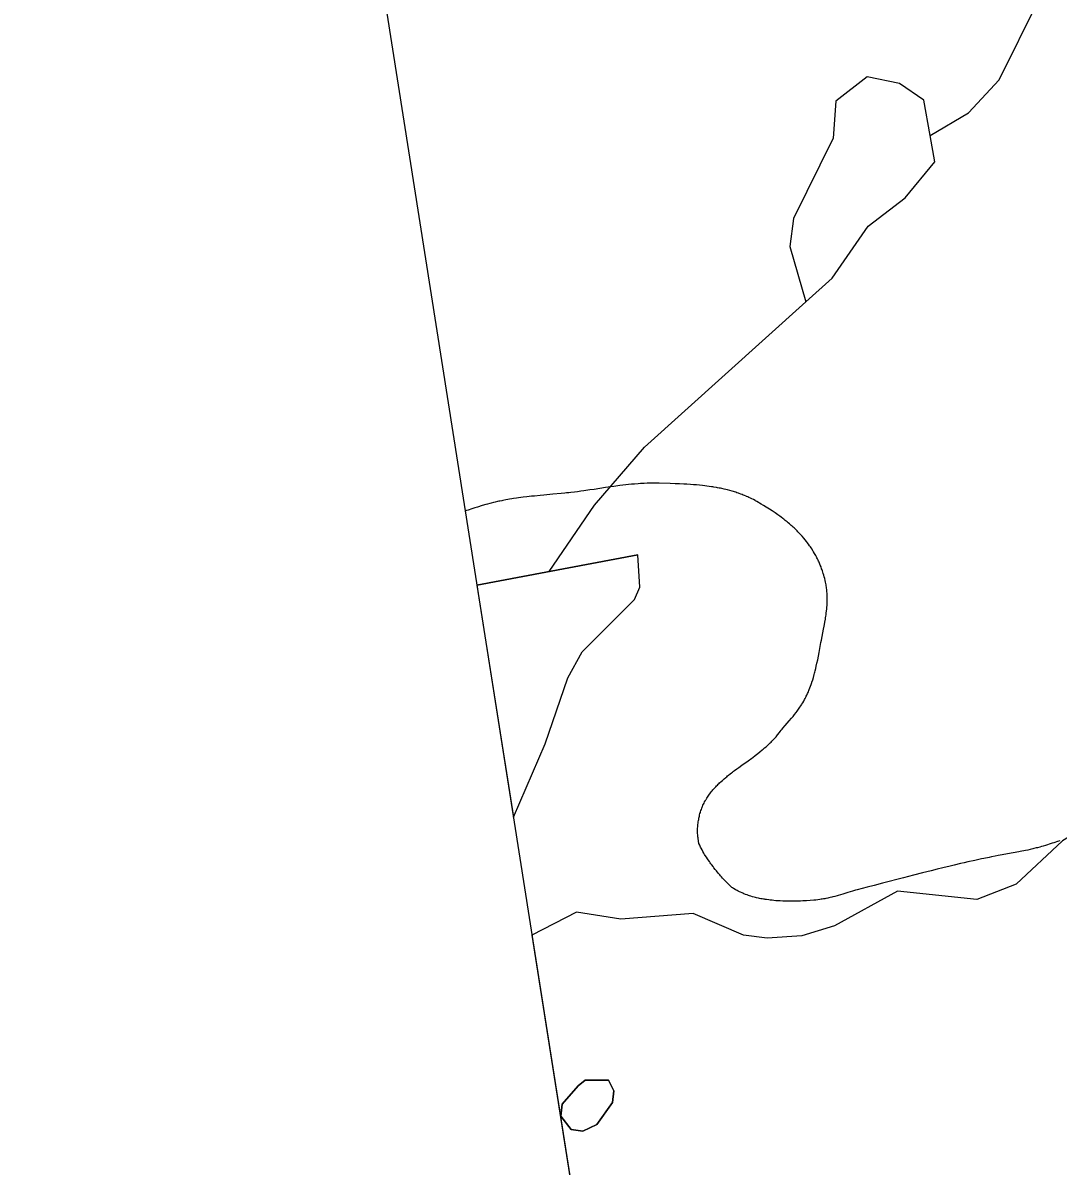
# Model space of a CAD drawing. Extents: x 643342 to 646936, y 5873857 to 5876103.
# Drawn here: x 646331.05 to 646374.3, y 5875300.95 to 5875348.72 of the extents above; entities that cross this region are included whole.
import ezdxf

# ---------------------------------------------------------------- set-up
doc = ezdxf.new("R2010")
doc.units = 0
doc.layers.add('Niveau 63', color=7, linetype='Continuous')

msp = doc.modelspace()

# ---------------------------------------------------------------- linework, layer by layer
at = {"layer": 'Niveau 63'}
for p, q in [((646366.331, 5875346.463), (646365.013, 5875345.446)), ((646367.67, 5875346.188), (646366.331, 5875346.463)), ((646365.013, 5875345.446), (646364.911, 5875343.911)), ((646369.157, 5875342.919), (646368.963, 5875344.022)), ((646364.911, 5875343.911), (646363.253, 5875340.553)), ((646363.253, 5875340.553), (646363.094, 5875339.374)), ((646363.094, 5875339.374), (646363.76, 5875337.069)), ((646363.76, 5875337.069), (646364.861, 5875338.052)), ((646350.02, 5875325.232), (646356.739, 5875326.49)), ((646350.02, 5875325.232), (646356.739, 5875326.49)), ((646350.02, 5875325.232), (646356.739, 5875326.49)), ((646350.02, 5875325.232), (646356.739, 5875326.49))]:
    msp.add_line(p, q, dxfattribs=at)
msp.add_lwpolyline([(646368.355, 5875208.692), (646684.467, 5875258.426), (646647.166, 5875495.51), (646331.055, 5875445.776)], close=True, dxfattribs=at)
for points in [[(646368.963, 5875344.022), (646370.556, 5875344.961), (646371.838, 5875346.337), (646373.496, 5875349.696)], [(646368.963, 5875344.022), (646368.69, 5875345.498), (646367.67, 5875346.188), (646366.331, 5875346.463), (646365.013, 5875345.446), (646364.911, 5875343.911), (646363.253, 5875340.553), (646363.094, 5875339.374), (646363.76, 5875337.069), (646364.861, 5875338.052), (646366.36, 5875340.232), (646367.916, 5875341.408), (646369.157, 5875342.919), (646368.963, 5875344.022)], [(646368.963, 5875344.022), (646368.69, 5875345.498), (646367.67, 5875346.188)], [(646364.861, 5875338.052), (646366.36, 5875340.232), (646367.916, 5875341.408), (646369.157, 5875342.919)], [(646353.04, 5875325.806), (646354.933, 5875328.574), (646357.023, 5875330.988), (646363.76, 5875337.069)], [(646356.475, 5875329.443), (646356.349, 5875329.43), (646356.248, 5875329.419), (646356.123, 5875329.404), (646355.997, 5875329.389), (646355.822, 5875329.365), (646355.747, 5875329.355), (646355.596, 5875329.333), (646355.396, 5875329.304), (646354.921, 5875329.232), (646354.745, 5875329.206), (646354.495, 5875329.17), (646354.37, 5875329.152), (646354.219, 5875329.133), (646354.094, 5875329.117), (646353.943, 5875329.099), (646353.868, 5875329.091), (646353.768, 5875329.08), (646353.692, 5875329.072), (646353.541, 5875329.057), (646353.189, 5875329.024), (646352.811, 5875328.99), (646352.66, 5875328.976), (646352.434, 5875328.954), (646352.308, 5875328.941), (646352.108, 5875328.919), (646351.957, 5875328.901), (646351.857, 5875328.889), (646351.757, 5875328.875), (646351.682, 5875328.865), (646351.557, 5875328.847), (646351.482, 5875328.835), (646351.382, 5875328.819), (646351.308, 5875328.806), (646351.233, 5875328.793), (646351.109, 5875328.769), (646351.059, 5875328.759), (646350.985, 5875328.744), (646350.936, 5875328.733), (646350.886, 5875328.722), (646350.787, 5875328.7), (646350.713, 5875328.682), (646350.615, 5875328.657), (646350.566, 5875328.644), (646350.468, 5875328.617), (646350.394, 5875328.596), (646350.247, 5875328.552), (646350.052, 5875328.492), (646349.93, 5875328.453), (646349.809, 5875328.414), (646349.663, 5875328.366), (646349.591, 5875328.342), (646349.534, 5875328.323)], [(646361.268, 5875328.946), (646361.196, 5875328.976), (646361.148, 5875328.995), (646361.1, 5875329.014), (646361.053, 5875329.032), (646360.98, 5875329.058), (646360.956, 5875329.067), (646360.884, 5875329.092), (646360.836, 5875329.108), (646360.787, 5875329.123), (646360.738, 5875329.138), (646360.69, 5875329.153), (646360.592, 5875329.181), (646360.494, 5875329.207), (646360.421, 5875329.225), (646360.347, 5875329.243), (646360.248, 5875329.265), (646360.199, 5875329.275), (646360.149, 5875329.285), (646360.075, 5875329.299), (646360.025, 5875329.309), (646359.925, 5875329.326), (646359.875, 5875329.334), (646359.825, 5875329.342), (646359.725, 5875329.357), (646359.625, 5875329.37), (646359.549, 5875329.38), (646359.449, 5875329.391), (646359.322, 5875329.404), (646359.196, 5875329.416), (646359.145, 5875329.42), (646359.069, 5875329.427), (646358.942, 5875329.436), (646358.789, 5875329.445), (646358.662, 5875329.452), (646358.483, 5875329.461), (646358.304, 5875329.468), (646358.1, 5875329.475), (646357.639, 5875329.49), (646357.588, 5875329.492), (646357.486, 5875329.493), (646357.359, 5875329.493), (646357.258, 5875329.492), (646357.207, 5875329.49), (646357.131, 5875329.488), (646357.004, 5875329.483), (646356.928, 5875329.479), (646356.853, 5875329.474), (646356.752, 5875329.467), (646356.601, 5875329.455), (646356.475, 5875329.443)], [(646364.631, 5875324.184), (646364.634, 5875324.209), (646364.639, 5875324.259), (646364.643, 5875324.309), (646364.649, 5875324.384), (646364.653, 5875324.46), (646364.654, 5875324.485), (646364.656, 5875324.563), (646364.657, 5875324.614), (646364.657, 5875324.666), (646364.656, 5875324.743), (646364.653, 5875324.82), (646364.649, 5875324.896), (646364.645, 5875324.947), (646364.641, 5875324.998), (646364.635, 5875325.048), (646364.629, 5875325.099), (646364.622, 5875325.149), (646364.615, 5875325.199), (646364.606, 5875325.249), (646364.596, 5875325.299), (646364.588, 5875325.353), (646364.572, 5875325.427), (646364.554, 5875325.501), (646364.534, 5875325.576), (646364.514, 5875325.649), (646364.491, 5875325.723), (646364.475, 5875325.772), (646364.459, 5875325.821), (646364.442, 5875325.87), (646364.424, 5875325.918), (646364.397, 5875325.991), (646364.367, 5875326.063), (646364.347, 5875326.112), (646364.316, 5875326.184), (646364.294, 5875326.232), (646364.272, 5875326.279), (646364.249, 5875326.326), (646364.226, 5875326.372), (646364.202, 5875326.418), (646364.178, 5875326.464), (646364.153, 5875326.509), (646364.128, 5875326.554), (646364.089, 5875326.62), (646364.075, 5875326.642), (646364.062, 5875326.664), (646364.021, 5875326.728), (646363.979, 5875326.792), (646363.951, 5875326.834), (646363.921, 5875326.876), (646363.877, 5875326.938), (646363.862, 5875326.958), (646363.832, 5875326.999), (646363.785, 5875327.059), (646363.738, 5875327.118), (646363.673, 5875327.196), (646363.607, 5875327.273), (646363.539, 5875327.348), (646363.486, 5875327.403), (646363.434, 5875327.458), (646363.398, 5875327.494), (646363.325, 5875327.565), (646363.269, 5875327.618), (646363.232, 5875327.653), (646363.194, 5875327.687), (646363.156, 5875327.721), (646363.098, 5875327.772), (646363.079, 5875327.788), (646363.02, 5875327.838), (646362.98, 5875327.871), (646362.94, 5875327.904), (646362.9, 5875327.936), (646362.839, 5875327.984), (646362.798, 5875328.016), (646362.736, 5875328.063), (646362.673, 5875328.11), (646362.588, 5875328.171), (646362.481, 5875328.247), (646362.394, 5875328.306), (646362.35, 5875328.336), (646362.239, 5875328.408), (646362.172, 5875328.451), (646362.105, 5875328.494), (646361.991, 5875328.564), (646361.899, 5875328.62), (646361.83, 5875328.661), (646361.783, 5875328.688), (646361.714, 5875328.727), (646361.667, 5875328.753), (646361.644, 5875328.766), (646361.574, 5875328.802), (646361.504, 5875328.838), (646361.457, 5875328.861), (646361.386, 5875328.894), (646361.339, 5875328.915), (646361.291, 5875328.936), (646361.268, 5875328.946)], [(646350.02, 5875325.232), (646351.545, 5875315.542), (646352.879, 5875318.594), (646353.822, 5875321.354), (646354.42, 5875322.44), (646356.607, 5875324.626), (646356.829, 5875325.147), (646356.739, 5875326.49), (646350.02, 5875325.232)], [(646363.064, 5875319.556), (646363.162, 5875319.67), (646363.227, 5875319.747), (646363.259, 5875319.786), (646363.291, 5875319.825), (646363.353, 5875319.904), (646363.399, 5875319.964), (646363.429, 5875320.004), (646363.459, 5875320.045), (646363.488, 5875320.085), (646363.517, 5875320.127), (646363.559, 5875320.19), (646363.586, 5875320.232), (646363.599, 5875320.254), (646363.639, 5875320.318), (646363.677, 5875320.385), (646363.714, 5875320.453), (646363.737, 5875320.499), (646363.761, 5875320.545), (646363.783, 5875320.591), (646363.805, 5875320.637), (646363.837, 5875320.707), (646363.868, 5875320.777), (646363.887, 5875320.824), (646363.906, 5875320.871), (646363.934, 5875320.942), (646363.961, 5875321.014), (646363.986, 5875321.085), (646364.011, 5875321.157), (646364.019, 5875321.181), (646364.05, 5875321.277), (646364.079, 5875321.374), (646364.113, 5875321.496), (646364.126, 5875321.545), (646364.139, 5875321.594), (646364.152, 5875321.643), (646364.176, 5875321.741), (646364.199, 5875321.84), (646364.226, 5875321.964), (646364.258, 5875322.113), (646364.288, 5875322.263), (646364.317, 5875322.412), (646364.349, 5875322.587), (646364.396, 5875322.837), (646364.415, 5875322.937), (646364.444, 5875323.086), (646364.503, 5875323.385), (646364.527, 5875323.509), (646364.541, 5875323.584), (646364.559, 5875323.684), (646364.58, 5875323.808), (646364.588, 5875323.858), (646364.599, 5875323.933), (646364.607, 5875323.983), (646364.617, 5875324.058), (646364.629, 5875324.159), (646364.631, 5875324.184)], [(646386.782, 5875321.356), (646386.159, 5875320.428), (646384.883, 5875319.398), (646381.408, 5875317.292), (646379.186, 5875316.234), (646375.636, 5875315.25), (646374.491, 5875314.544), (646372.548, 5875312.74), (646370.908, 5875312.097), (646367.594, 5875312.446), (646364.966, 5875311), (646363.595, 5875310.582), (646362.154, 5875310.477), (646361.162, 5875310.604), (646359.056, 5875311.508), (646356.035, 5875311.275), (646354.187, 5875311.572), (646352.321, 5875310.606), (646355.372, 5875291.214)], [(646386.782, 5875321.356), (646386.159, 5875320.428), (646384.883, 5875319.398), (646381.408, 5875317.292), (646379.186, 5875316.234), (646375.636, 5875315.25), (646374.491, 5875314.544), (646372.548, 5875312.74), (646370.908, 5875312.097), (646367.594, 5875312.446), (646364.966, 5875311), (646363.595, 5875310.582), (646362.154, 5875310.477), (646361.162, 5875310.604), (646359.056, 5875311.508), (646356.035, 5875311.275), (646354.187, 5875311.572), (646352.321, 5875310.606), (646355.372, 5875291.214)], [(646359.246, 5875314.795), (646359.243, 5875314.846), (646359.242, 5875314.871), (646359.24, 5875314.948), (646359.24, 5875314.974), (646359.241, 5875315.025), (646359.243, 5875315.077), (646359.246, 5875315.129), (646359.25, 5875315.181), (646359.255, 5875315.233), (646359.262, 5875315.286), (646359.269, 5875315.338), (646359.278, 5875315.391), (646359.287, 5875315.444), (646359.297, 5875315.497), (646359.315, 5875315.577), (646359.327, 5875315.63), (646359.341, 5875315.683), (646359.356, 5875315.735), (646359.364, 5875315.76), (646359.381, 5875315.811), (646359.398, 5875315.861), (646359.416, 5875315.91), (646359.436, 5875315.959), (646359.446, 5875315.983), (646359.467, 5875316.03), (646359.489, 5875316.077), (646359.511, 5875316.124), (646359.535, 5875316.169), (646359.559, 5875316.214), (646359.572, 5875316.236), (646359.585, 5875316.258), (646359.598, 5875316.28), (646359.624, 5875316.324), (646359.651, 5875316.367), (646359.68, 5875316.409), (646359.708, 5875316.451), (646359.738, 5875316.492), (646359.753, 5875316.512), (646359.784, 5875316.553), (646359.815, 5875316.593), (646359.847, 5875316.632), (646359.88, 5875316.671), (646359.896, 5875316.691), (646359.93, 5875316.729), (646359.964, 5875316.767), (646359.999, 5875316.804), (646360.034, 5875316.841), (646360.07, 5875316.878), (646360.107, 5875316.914), (646360.125, 5875316.932), (646360.163, 5875316.968), (646360.219, 5875317.021), (646360.277, 5875317.073), (646360.356, 5875317.141), (646360.415, 5875317.192), (646360.456, 5875317.225), (646360.496, 5875317.258), (646360.537, 5875317.291), (646360.6, 5875317.34), (646360.662, 5875317.389), (646360.704, 5875317.421), (646360.747, 5875317.453), (646360.789, 5875317.485), (646360.875, 5875317.549), (646360.961, 5875317.612), (646361.091, 5875317.705), (646361.351, 5875317.893), (646361.502, 5875318.003), (646361.545, 5875318.034), (646361.652, 5875318.114), (646361.757, 5875318.194), (646361.84, 5875318.259), (646361.942, 5875318.342), (646361.983, 5875318.375), (646362.042, 5875318.426), (646362.101, 5875318.478), (646362.178, 5875318.547), (646362.216, 5875318.582), (646362.272, 5875318.636), (646362.309, 5875318.672), (646362.345, 5875318.708), (646362.363, 5875318.727), (646362.398, 5875318.764), (646362.433, 5875318.801), (646362.45, 5875318.82), (646362.467, 5875318.839), (646362.517, 5875318.897), (646362.549, 5875318.936), (646362.581, 5875318.976), (646362.659, 5875319.075), (646362.69, 5875319.115), (646362.738, 5875319.173), (646362.77, 5875319.212), (646362.802, 5875319.25), (646362.9, 5875319.365), (646363.064, 5875319.556)], [(646364.725, 5875312.161), (646364.676, 5875312.151), (646364.602, 5875312.136), (646364.552, 5875312.128), (646364.502, 5875312.12), (646364.452, 5875312.113), (646364.402, 5875312.107), (646364.352, 5875312.101), (646364.177, 5875312.074), (646364.101, 5875312.067), (646363.949, 5875312.056), (646363.796, 5875312.045), (646363.745, 5875312.042), (646363.643, 5875312.036), (646363.541, 5875312.032), (646363.464, 5875312.029), (646363.362, 5875312.026), (646363.311, 5875312.024), (646363.234, 5875312.023), (646363.157, 5875312.023), (646363.105, 5875312.023), (646363.002, 5875312.024), (646362.899, 5875312.026), (646362.796, 5875312.029), (646362.692, 5875312.034), (646362.64, 5875312.037), (646362.562, 5875312.043), (646362.51, 5875312.046), (646362.432, 5875312.053), (646362.354, 5875312.061), (646362.275, 5875312.07), (646362.223, 5875312.076), (646362.118, 5875312.09), (646362.066, 5875312.098), (646362.04, 5875312.102), (646361.988, 5875312.11), (646361.936, 5875312.12), (646361.885, 5875312.129), (646361.834, 5875312.14), (646361.783, 5875312.15), (646361.708, 5875312.168), (646361.658, 5875312.18), (646361.608, 5875312.193), (646361.534, 5875312.213), (646361.46, 5875312.235), (646361.412, 5875312.251), (646361.363, 5875312.267), (646361.315, 5875312.283), (646361.244, 5875312.31), (646361.173, 5875312.338), (646361.126, 5875312.357), (646361.103, 5875312.367), (646361.034, 5875312.398), (646360.988, 5875312.42), (646360.943, 5875312.442), (646360.898, 5875312.465), (646360.853, 5875312.489), (646360.809, 5875312.514), (646360.743, 5875312.552), (646360.699, 5875312.579), (646360.678, 5875312.592), (646360.655, 5875312.614), (646360.61, 5875312.658), (646360.565, 5875312.702), (646360.499, 5875312.769), (646360.455, 5875312.814), (646360.391, 5875312.881), (646360.328, 5875312.948), (646360.286, 5875312.993), (646360.245, 5875313.038), (646360.205, 5875313.083), (646360.165, 5875313.128), (646360.106, 5875313.196), (646360.03, 5875313.287), (646359.975, 5875313.355), (646359.92, 5875313.424), (646359.885, 5875313.47), (646359.833, 5875313.538), (646359.799, 5875313.585), (646359.765, 5875313.631), (646359.732, 5875313.677), (646359.684, 5875313.747), (646359.653, 5875313.793), (646359.608, 5875313.863), (646359.563, 5875313.933), (646359.535, 5875313.98), (646359.507, 5875314.027), (646359.466, 5875314.098), (646359.427, 5875314.169), (646359.389, 5875314.24), (646359.365, 5875314.288), (646359.33, 5875314.359), (646359.297, 5875314.431), (646359.263, 5875314.643), (646359.26, 5875314.668), (646359.253, 5875314.719), (646359.246, 5875314.795)], [(646374.368, 5875314.553), (646374.27, 5875314.518), (646374.124, 5875314.468), (646374.051, 5875314.443), (646373.928, 5875314.404), (646373.855, 5875314.381), (646373.781, 5875314.358), (646373.683, 5875314.329), (646373.609, 5875314.308), (646373.535, 5875314.287), (646373.437, 5875314.26), (646373.387, 5875314.247), (646373.288, 5875314.222), (646373.239, 5875314.21), (646373.14, 5875314.186), (646373.041, 5875314.163), (646372.941, 5875314.142), (646372.866, 5875314.126), (646372.792, 5875314.111), (646372.717, 5875314.097), (646372.667, 5875314.088), (646372.427, 5875314.046), (646372.189, 5875314.004), (646371.967, 5875313.963), (646371.792, 5875313.93), (646371.668, 5875313.906), (646371.518, 5875313.876), (646371.419, 5875313.856), (646371.195, 5875313.81), (646371.096, 5875313.789), (646370.824, 5875313.73), (646370.527, 5875313.664), (646370.378, 5875313.631), (646370.23, 5875313.597), (646369.959, 5875313.533), (646369.786, 5875313.492), (646369.491, 5875313.42), (646369.244, 5875313.36), (646368.999, 5875313.299), (646368.63, 5875313.205), (646368.262, 5875313.111), (646367.845, 5875313.003), (646366.962, 5875312.773), (646366.618, 5875312.684), (646366.324, 5875312.608), (646365.906, 5875312.501), (646365.834, 5875312.482), (646365.761, 5875312.461), (646365.713, 5875312.447), (646365.617, 5875312.418), (646365.521, 5875312.389), (646365.305, 5875312.321), (646365.21, 5875312.291), (646365.113, 5875312.262), (646365.065, 5875312.248), (646364.968, 5875312.221), (646364.896, 5875312.202), (646364.847, 5875312.189), (646364.774, 5875312.172), (646364.725, 5875312.161)], [(646354.255, 5875304.314), (646354.544, 5875304.542), (646355.514, 5875304.553), (646355.746, 5875304.103), (646355.683, 5875303.607), (646355.036, 5875302.696), (646354.452, 5875302.422), (646353.956, 5875302.485), (646353.524, 5875303.045), (646353.587, 5875303.541), (646354.255, 5875304.314)], [(646354.255, 5875304.314), (646354.544, 5875304.542), (646355.514, 5875304.553), (646355.746, 5875304.103), (646355.683, 5875303.607), (646355.036, 5875302.696), (646354.452, 5875302.422), (646353.956, 5875302.485), (646353.524, 5875303.045), (646353.587, 5875303.541), (646354.255, 5875304.314)], [(646354.255, 5875304.314), (646353.587, 5875303.541), (646353.524, 5875303.045), (646353.956, 5875302.485), (646354.452, 5875302.422), (646355.036, 5875302.696), (646355.683, 5875303.607), (646355.746, 5875304.103), (646355.514, 5875304.553), (646354.544, 5875304.542), (646354.255, 5875304.314)]]:
    msp.add_lwpolyline(points, dxfattribs=at)

doc.saveas('drawing.dxf')
